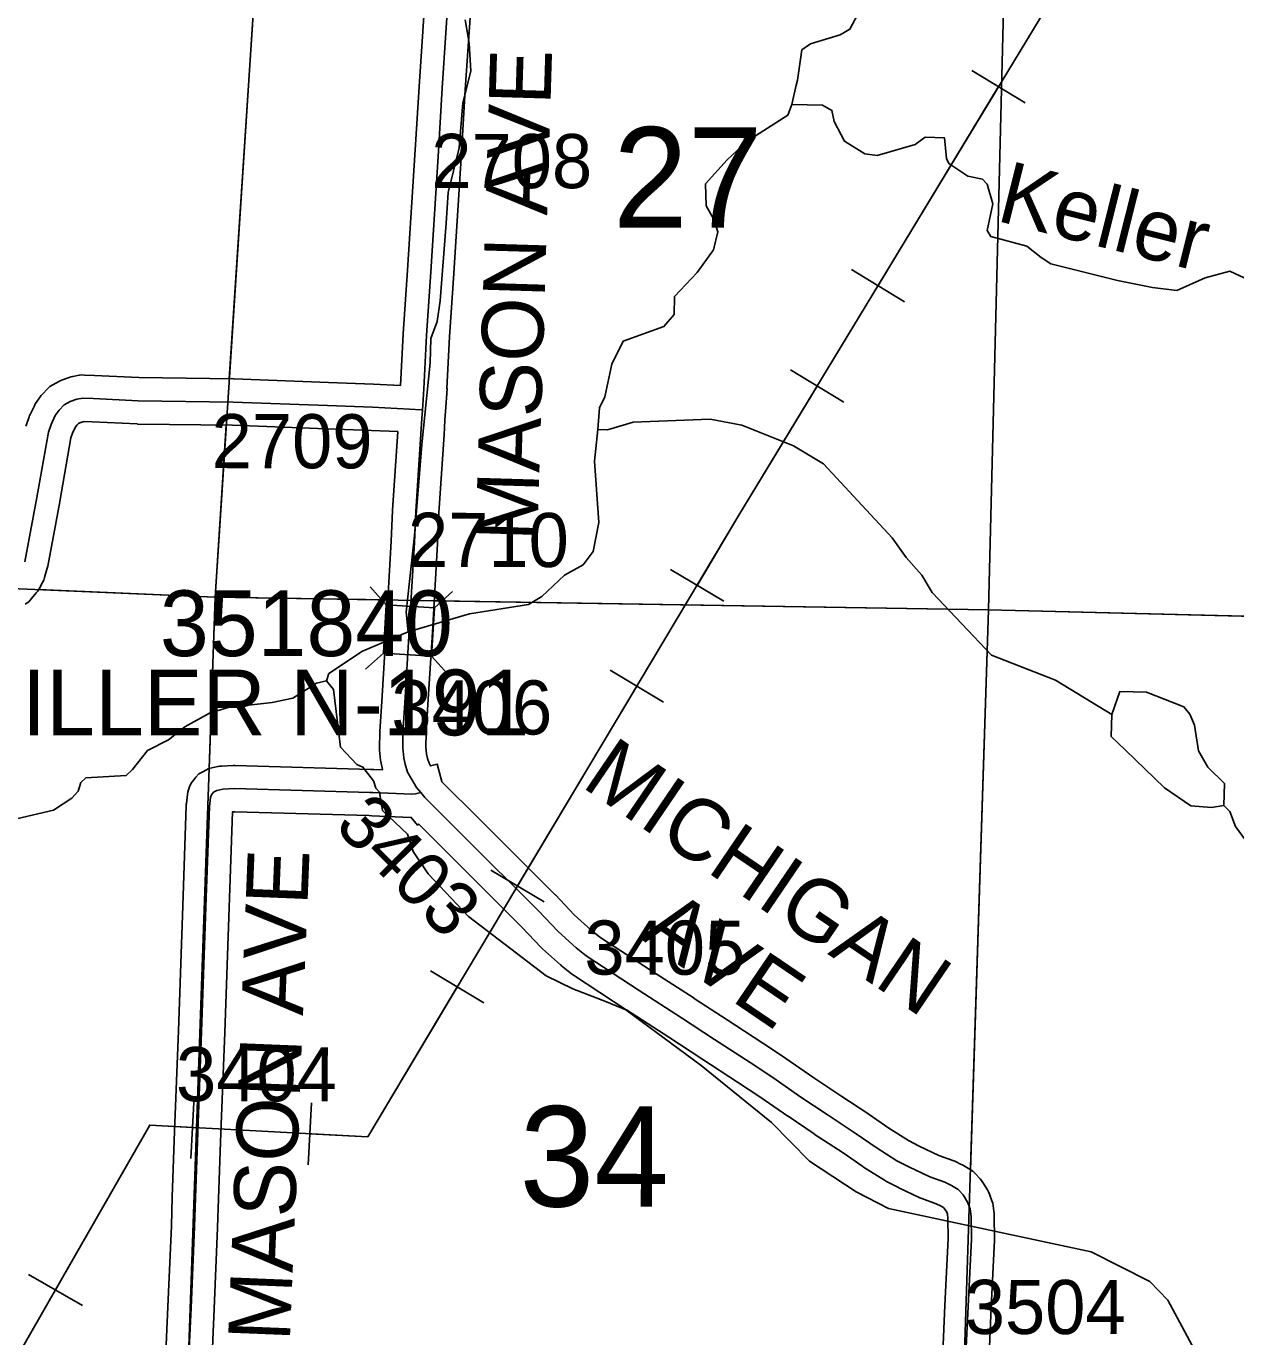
# Model space of a CAD drawing. Extents: x -157.2 to -99.3, y 12.2 to 46.2.
# Drawn here: x -120.334 to -118.769, y 22.272 to 23.968 of the extents above; entities that cross this region are included whole.
import ezdxf

# ---------------------------------------------------------------- set-up
doc = ezdxf.new("R2010")
doc.units = 0
for name, color, linetype in [('tdCoHydroRiver', 7, 'Continuous'), ('tdCoHydroTxtLg', 7, 'Continuous'), ('tdCoPipe', 7, 'Continuous'), ('tdCoSecRdNmbr', 7, 'Continuous'), ('tdCoSecRdTxt', 7, 'Continuous'), ('tdCoSecRteBand', 7, 'Continuous'), ('tdCoSecRteCL', 7, 'Continuous'), ('tdCoSectLine', 7, 'Continuous'), ('tdCoSectLinePart', 7, 'Continuous'), ('tdCoSectNmbr', 7, 'Continuous'), ('tdCoStrucSec', 7, 'Continuous'), ('tdCoStrucSecCoName', 7, 'Continuous'), ('tdCoStrucSecFHWANum', 7, 'Continuous'), ('tdCoSurfEarth', 7, 'Continuous'), ('tdCoSurfGravel', 7, 'Continuous')]:
    doc.layers.add(name, color=color, linetype=linetype)

msp = doc.modelspace()

# ---------------------------------------------------------------- linework, layer by layer
at = {"layer": 'tdCoHydroRiver'}
for points in [[(-119.7664, 23.9758), (-119.7623, 23.9536), (-119.7609, 23.9456), (-119.7587, 23.9093), (-119.7693, 23.8685), (-119.774, 23.8103), (-119.7883, 23.7523), (-119.7909, 23.7129), (-119.7984, 23.6121), (-119.8023, 23.5854), (-119.8108, 23.5635), (-119.8116, 23.532), (-119.8224, 23.4266), (-119.8319, 23.3085), (-119.8425, 23.2093), (-119.84, 23.184)], [(-119.3433, 23.8664), (-119.3379, 23.8915), (-119.3361, 23.8977), (-119.3303, 23.937), (-119.3191, 23.9446), (-119.2809, 23.9562), (-119.2681, 23.9637), (-119.2548, 23.9886)], [(-119.5946, 23.4456), (-119.5923, 23.4739), (-119.5856, 23.488), (-119.5765, 23.5303), (-119.5615, 23.5599), (-119.5089, 23.579), (-119.4959, 23.5944), (-119.4952, 23.618), (-119.466, 23.6488), (-119.4447, 23.6782), (-119.4393, 23.7017), (-119.4451, 23.7192), (-119.4542, 23.7353), (-119.455, 23.7637), (-119.4273, 23.7945), (-119.4014, 23.819), (-119.3484, 23.8523), (-119.3433, 23.8664)], [(-119.3433, 23.8664), (-119.3039, 23.8653), (-119.2914, 23.8587), (-119.2887, 23.8444), (-119.2752, 23.8188), (-119.2488, 23.8023), (-119.2331, 23.8003), (-119.1838, 23.8147), (-119.1709, 23.8238), (-119.1457, 23.8231), (-119.1432, 23.7962), (-119.1402, 23.7898), (-119.1154, 23.7734), (-119.0966, 23.7697), (-119.0905, 23.7632), (-119.0833, 23.7378), (-119.0905, 23.7033), (-119.086, 23.6953), (-119.039, 23.6829), (-119.0205, 23.6682), (-119.0081, 23.66), (-118.9219, 23.6387), (-118.8764, 23.6296), (-118.8449, 23.6256), (-118.8082, 23.6419), (-118.7764, 23.6505), (-118.7514, 23.6388)], [(-119.5946, 23.4456), (-119.582, 23.4452), (-119.5486, 23.4554), (-119.4491, 23.459), (-119.4083, 23.4516), (-119.3411, 23.4245), (-119.3023, 23.4013), (-119.2134, 23.3058), (-119.1952, 23.28), (-119.1753, 23.2574), (-119.1617, 23.235), (-119.085, 23.154), (-119.0022, 23.1217), (-118.9293, 23.0771)], [(-119.84, 23.184), (-119.7605, 23.2071), (-119.6844, 23.2192), (-119.6668, 23.2298), (-119.6376, 23.2574), (-119.6136, 23.2709), (-119.6005, 23.2879), (-119.5932, 23.3256), (-119.5989, 23.4047), (-119.5946, 23.4456)], [(-119.9459, 23.1206), (-119.9425, 23.13), (-119.8991, 23.1588), (-119.84, 23.184)], [(-120.3469, 22.9422), (-120.2992, 22.9535), (-120.2751, 22.9687), (-120.267, 22.9779), (-120.2635, 22.9889), (-120.2571, 22.995), (-120.2049, 22.9983), (-120.1968, 23.006), (-120.1772, 23.0307), (-120.15, 23.0441), (-120.129, 23.0609), (-120.097, 23.079), (-120.0731, 23.0862), (-120.0161, 23.0926), (-119.9891, 23.0981), (-119.9586, 23.1178), (-119.9459, 23.1206)], [(-119.9459, 23.1206), (-119.9368, 23.1093), (-119.9277, 23.0349), (-119.9063, 23.0122), (-119.8985, 23.0089), (-119.8848, 22.9911), (-119.8819, 22.9816), (-119.8773, 22.9767), (-119.8732, 22.953), (-119.8409, 22.9221), (-119.8336, 22.8998), (-119.8139, 22.8709), (-119.7617, 22.8158), (-119.6612, 22.7389), (-119.627, 22.7222), (-119.5833, 22.7052), (-119.5583, 22.695), (-119.4608, 22.6229), (-119.3697, 22.5494), (-119.3206, 22.4992), (-119.2601, 22.4597), (-119.2181, 22.438), (-118.9561, 22.3819), (-118.8798, 22.3436), (-118.8568, 22.3193), (-118.8163, 22.244)], [(-118.9293, 23.0771), (-118.919, 23.1068), (-118.8843, 23.1059), (-118.8359, 23.0872), (-118.8283, 23.0775), (-118.8224, 23.0632)], [(-118.9293, 23.0771), (-118.9301, 23.0487), (-118.9116, 23.0309), (-118.8609, 22.9821), (-118.8268, 22.9591), (-118.8, 22.9568), (-118.7842, 22.9595)], [(-118.8224, 23.0632), (-118.817, 23.0299), (-118.8049, 23.009), (-118.7834, 22.9879), (-118.7842, 22.9595)], [(-118.7842, 22.9595), (-118.7765, 22.9514), (-118.7691, 22.9323), (-118.7387, 22.8904), (-118.7205, 22.8615)]]:
    msp.add_lwpolyline(points, dxfattribs=at)
at = {"layer": 'tdCoPipe'}
for p, q in [((-119.0413, 23.8685), (-119.1102, 23.9102)), ((-119.1974, 23.611), (-119.2662, 23.6527)), ((-119.2762, 23.481), (-119.3451, 23.5228)), ((-119.4316, 23.2235), (-119.5006, 23.2647)), ((-119.5095, 23.093), (-119.5787, 23.1343)), ((-119.6639, 22.8345), (-119.733, 22.8758)), ((-119.7419, 22.704), (-119.8111, 22.7453)), ((-120.1213, 22.5026), (-120.1169, 22.583)), ((-119.9694, 22.4944), (-119.9651, 22.5747)), ((-120.2617, 22.3126), (-120.3315, 22.3527))]:
    msp.add_line(p, q, dxfattribs=at)
for points in [[(-124.0353, 16.3312), (-123.8056, 16.6129), (-123.8733, 16.7488), (-123.4837, 17.3225), (-123.4833, 17.5199), (-123.2646, 17.5267), (-122.9825, 18.1837), (-122.7693, 18.2106), (-122.1979, 19.4386), (-121.9414, 19.4402), (-121.6562, 19.8258), (-121.7381, 19.9581), (-121.3625, 20.4724), (-121.1623, 20.4678), (-120.8503, 21.3672), (-120.1744, 22.5458), (-119.8924, 22.5306), (-119.4133, 23.3327), (-118.333, 25.1143)], [(-119.2318, 23.6319), (-119.0757, 23.8894)], [(-119.4661, 23.2441), (-119.4133, 23.3327), (-119.3106, 23.5019)], [(-119.6985, 22.8552), (-119.5441, 23.1136)], [(-119.9673, 22.5346), (-119.8924, 22.5306), (-119.7765, 22.7246)], [(-120.2966, 22.3327), (-120.1744, 22.5458), (-120.1191, 22.5428)]]:
    msp.add_lwpolyline(points, dxfattribs=at)
at = {"layer": 'tdCoSecRteBand'}
for points in [[(-120.3348, 23.4501), (-120.334, 23.4524), (-120.3305, 23.4623), (-120.33, 23.4638), (-120.3293, 23.4653), (-120.3238, 23.4766), (-120.3227, 23.479), (-120.3212, 23.4811), (-120.3162, 23.488), (-120.315, 23.4898), (-120.3134, 23.4914), (-120.3068, 23.4983), (-120.3037, 23.5015), (-120.2999, 23.5037), (-120.292, 23.5081), (-120.2897, 23.5094), (-120.2873, 23.5102), (-120.2789, 23.5132), (-120.2765, 23.514), (-120.2741, 23.5145), (-120.2657, 23.5159), (-120.2623, 23.5165), (-120.2588, 23.5163), (-120.2459, 23.5156), (-120.1886, 23.5129), (-120.066, 23.5112), (-120.0657, 23.5112), (-120.0653, 23.5112), (-119.9433, 23.5068), (-119.9432, 23.5068), (-119.9432, 23.5068), (-119.885, 23.5045), (-119.8849, 23.5045), (-119.8848, 23.5045), (-119.8497, 23.5029), (-119.8464, 23.569), (-119.8464, 23.5693), (-119.8464, 23.5696), (-119.8407, 23.6518), (-119.8308, 23.8076), (-119.8259, 23.8892), (-119.8259, 23.8893), (-119.8259, 23.8894), (-119.8163, 24.0328)], [(-119.7564, 24.0289), (-119.766, 23.8854), (-119.7709, 23.8039), (-119.7709, 23.8039), (-119.771, 23.8038), (-119.7808, 23.648), (-119.7808, 23.6479), (-119.7808, 23.6478), (-119.7865, 23.5657), (-119.7898, 23.499), (-119.7898, 23.499), (-119.7898, 23.4986), (-119.7894, 23.4985), (-119.7917, 23.4689), (-119.7924, 23.458), (-119.7924, 23.458), (-119.7924, 23.458), (-119.7924, 23.4579), (-119.7936, 23.4391), (-119.7936, 23.4391), (-119.8003, 23.338), (-119.802, 23.2984), (-119.802, 23.2982), (-119.802, 23.2979), (-119.8087, 23.1838), (-119.8087, 23.1837), (-119.8087, 23.1837), (-119.8144, 23.0902), (-119.8144, 23.0902), (-119.8144, 23.0901), (-119.8168, 23.0519), (-119.817, 23.0351), (-119.8161, 23.0259), (-119.8148, 23.0203), (-119.813, 23.0143), (-119.811, 23.0106), (-119.8024, 23.0129), (-119.7964, 22.9902), (-119.7962, 22.9899), (-119.7486, 22.9424), (-119.65, 22.8443), (-119.6497, 22.8439), (-119.6494, 22.8436), (-119.6251, 22.8179), (-119.6031, 22.7982), (-119.5918, 22.7891), (-119.5249, 22.7453), (-119.4699, 22.7099), (-119.4699, 22.7098), (-119.4699, 22.7098), (-119.427, 22.6819), (-119.4269, 22.6819), (-119.4269, 22.6819), (-119.381, 22.6518), (-119.3517, 22.6326), (-119.3513, 22.6323), (-119.351, 22.6321), (-119.3147, 22.6068), (-119.2812, 22.5844), (-119.2438, 22.5598), (-119.2436, 22.5596), (-119.2434, 22.5595), (-119.2179, 22.542), (-119.1924, 22.5258), (-119.1785, 22.5187), (-119.1533, 22.5067), (-119.1349, 22.5), (-119.1336, 22.4996), (-119.1324, 22.499), (-119.124, 22.495), (-119.1226, 22.4944), (-119.1213, 22.4936), (-119.1127, 22.4884), (-119.1091, 22.4862), (-119.1062, 22.4831), (-119.0998, 22.4762), (-119.0977, 22.474), (-119.0962, 22.4715), (-119.0903, 22.4619), (-119.0887, 22.4594), (-119.0877, 22.4566), (-119.0845, 22.448), (-119.0833, 22.4447), (-119.0828, 22.4413), (-119.0816, 22.4314), (-119.0814, 22.4298), (-119.0814, 22.4282), (-119.0809, 22.3988), (-119.0809, 22.3978), (-119.0809, 22.3968), (-119.0854, 22.3099), (-119.0881, 22.2488)], [(-120.1545, 22.2323), (-120.151, 22.3109), (-120.1465, 22.4155), (-120.1453, 22.4526), (-120.1453, 22.4526), (-120.1453, 22.4526), (-120.1423, 22.538), (-120.1423, 22.538), (-120.1423, 22.5381), (-120.1374, 22.6677), (-120.1317, 22.8295), (-120.1273, 22.9592), (-120.1272, 22.9606), (-120.1271, 22.9619), (-120.1256, 22.9735), (-120.1252, 22.9767), (-120.1241, 22.9798), (-120.1229, 22.9833), (-120.121, 22.9884), (-120.1175, 22.9926), (-120.1148, 22.9958), (-120.111, 23.0002), (-120.1059, 23.0029), (-120.1017, 23.0051), (-120.0981, 23.007), (-120.0941, 23.0079), (-120.0862, 23.0096), (-120.084, 23.0101), (-120.0818, 23.0103), (-120.0667, 23.0112), (-120.0653, 23.0113), (-120.0639, 23.0113), (-119.8885, 23.0061), (-119.8884, 23.0061), (-119.8882, 23.0061), (-119.8844, 23.006), (-119.8729, 23.0055), (-119.873, 23.0058), (-119.875, 23.0141), (-119.8754, 23.0161), (-119.8756, 23.0181), (-119.8769, 23.031), (-119.877, 23.0326), (-119.877, 23.0342), (-119.8768, 23.0535), (-119.8767, 23.0542), (-119.8767, 23.055), (-119.8742, 23.0939), (-119.8686, 23.1873), (-119.8619, 23.3012), (-119.8602, 23.3409), (-119.8602, 23.3413), (-119.8602, 23.3416), (-119.8535, 23.443), (-119.8874, 23.4446), (-119.9455, 23.4468), (-120.0672, 23.4512), (-120.1899, 23.4529), (-120.1904, 23.4529), (-120.1909, 23.453), (-120.2488, 23.4557), (-120.249, 23.4557), (-120.2491, 23.4557), (-120.2587, 23.4562), (-120.2612, 23.4558), (-120.2648, 23.4545), (-120.2666, 23.4535), (-120.2687, 23.4514), (-120.2708, 23.4484), (-120.2744, 23.4409), (-120.2765, 23.4349), (-120.2909, 23.3527), (-120.2909, 23.3526), (-120.2909, 23.3524), (-120.3065, 23.2691), (-120.3067, 23.2677), (-120.3071, 23.2663), (-120.3106, 23.2542), (-120.3115, 23.2509), (-120.3132, 23.2479), (-120.3181, 23.239), (-120.3195, 23.2366), (-120.3213, 23.2344), (-120.3275, 23.227), (-120.331, 23.2228), (-120.3358, 23.22)], [(-119.148, 22.2518), (-119.1453, 22.3126), (-119.1453, 22.3127), (-119.1453, 22.3128), (-119.1409, 22.3989), (-119.1413, 22.4256), (-119.1419, 22.4304), (-119.1429, 22.433), (-119.1457, 22.4376), (-119.1472, 22.4392), (-119.1509, 22.4414), (-119.1567, 22.4441), (-119.1751, 22.4508), (-119.1765, 22.4513), (-119.1778, 22.4519), (-119.2047, 22.4647), (-119.205, 22.4649), (-119.2054, 22.4651), (-119.2209, 22.4729), (-119.2222, 22.4736), (-119.2234, 22.4744), (-119.2505, 22.4916), (-119.251, 22.4919), (-119.2514, 22.4922), (-119.2771, 22.5098), (-119.3143, 22.5343), (-119.3144, 22.5344), (-119.3145, 22.5345), (-119.3483, 22.5572), (-119.3485, 22.5573), (-119.3487, 22.5574), (-119.3849, 22.5826), (-119.4139, 22.6016), (-119.4139, 22.6016), (-119.4139, 22.6016), (-119.4597, 22.6317), (-119.5025, 22.6595), (-119.5575, 22.695), (-119.5576, 22.695), (-119.5576, 22.695), (-119.6259, 22.7397), (-119.6272, 22.7405), (-119.6284, 22.7415), (-119.6415, 22.7521), (-119.6421, 22.7526), (-119.6426, 22.753), (-119.666, 22.774), (-119.667, 22.7748), (-119.6678, 22.7758), (-119.6927, 22.8021), (-119.791, 22.8999), (-119.791, 22.8999), (-119.791, 22.8999), (-119.8263, 22.9352), (-119.8278, 22.934), (-119.836, 22.9439), (-119.8369, 22.9439), (-119.8868, 22.946), (-119.8905, 22.9462), (-120.0642, 22.9513), (-120.0675, 22.9511), (-120.0718, 22.8274), (-120.0718, 22.8274), (-120.0718, 22.8274), (-120.0774, 22.6656), (-120.0774, 22.6655), (-120.0774, 22.6655), (-120.0824, 22.5358), (-120.0853, 22.4506), (-120.0866, 22.4134), (-120.0866, 22.4132), (-120.0866, 22.4131), (-120.091, 22.3083), (-120.091, 22.3082), (-120.091, 22.3082), (-120.0947, 22.2276)]]:
    msp.add_lwpolyline(points, dxfattribs=at)
at = {"layer": 'tdCoSecRteCL'}
for points in [[(-119.8216, 23.471), (-119.8199, 23.4982), (-119.8164, 23.5675), (-119.8108, 23.6499), (-119.8009, 23.8057), (-119.796, 23.8873), (-119.7863, 24.0309), (-119.7794, 24.1463), (-119.7775, 24.1919), (-119.7774, 24.1927)], [(-120.336, 23.2746), (-120.3204, 23.3579), (-120.3056, 23.4425), (-120.3022, 23.4524), (-120.2968, 23.4637), (-120.2918, 23.4706), (-120.2852, 23.4775), (-120.2773, 23.482), (-120.2689, 23.4849), (-120.2605, 23.4864), (-120.2474, 23.4857), (-120.1895, 23.4829), (-120.0664, 23.4812), (-119.9444, 23.4768), (-119.8862, 23.4746), (-119.8383, 23.4723), (-119.8231, 23.4711), (-119.8216, 23.471)], [(-119.8238, 22.9762), (-119.829, 22.9825), (-119.8354, 22.9929), (-119.8408, 23.0025), (-119.8438, 23.0126), (-119.8458, 23.021), (-119.847, 23.0338), (-119.8468, 23.0531), (-119.8443, 23.092), (-119.8386, 23.1855), (-119.832, 23.2997), (-119.8302, 23.3396), (-119.8223, 23.46), (-119.8216, 23.471)], [(-120.1246, 22.229), (-120.121, 22.3096), (-120.1165, 22.4144), (-120.1153, 22.4516), (-120.1124, 22.5369), (-120.1074, 22.6666), (-120.1018, 22.8284), (-120.0973, 22.9581), (-120.0958, 22.9697), (-120.0946, 22.9732), (-120.0919, 22.9764), (-120.0877, 22.9786), (-120.0798, 22.9803), (-120.0648, 22.9813), (-119.8894, 22.9761), (-119.8856, 22.976), (-119.8357, 22.9739), (-119.8305, 22.9744), (-119.8238, 22.9762)], [(-119.118, 22.2501), (-119.1153, 22.3113), (-119.1109, 22.3983), (-119.1114, 22.4277), (-119.1126, 22.4375), (-119.1158, 22.4462), (-119.1217, 22.4558), (-119.1281, 22.4627), (-119.1368, 22.4679), (-119.1452, 22.4718), (-119.1649, 22.479), (-119.1918, 22.4918), (-119.2073, 22.4997), (-119.2344, 22.517), (-119.2603, 22.5347), (-119.2978, 22.5594), (-119.3316, 22.5821), (-119.3681, 22.6075), (-119.3974, 22.6267), (-119.4433, 22.6568), (-119.4862, 22.6846), (-119.5412, 22.7202), (-119.6095, 22.7648), (-119.6226, 22.7754), (-119.646, 22.7964), (-119.6712, 22.823), (-119.7698, 22.9211), (-119.8184, 22.9697), (-119.8238, 22.9762)]]:
    msp.add_lwpolyline(points, dxfattribs=at)
at = {"layer": 'tdCoSectLine'}
for points in [[(-120.0899, 23.2289), (-120.0242, 24.2353)], [(-119.0888, 23.2125), (-119.0638, 24.2142)], [(-121.0745, 23.2706), (-120.0899, 23.2289)], [(-120.0899, 23.2289), (-120.1253, 22.2221)], [(-120.0899, 23.2289), (-119.0888, 23.2125)], [(-119.121, 22.2109), (-119.0888, 23.2125)], [(-119.0888, 23.2125), (-118.1059, 23.1877), (-118.0895, 23.1894)]]:
    msp.add_lwpolyline(points, dxfattribs=at)
at = {"layer": 'tdCoSectLinePart'}
for points in [[(-119.0888, 23.2125), (-119.0638, 24.2142)], [(-120.0715, 23.5113), (-120.0261, 24.2055)], [(-120.0899, 23.2289), (-120.0754, 23.4513)], [(-120.3188, 23.2386), (-120.0899, 23.2289)], [(-120.0899, 23.2289), (-120.0977, 23.0068)], [(-120.0899, 23.2289), (-119.8669, 23.2253)], [(-119.8069, 23.2243), (-119.0888, 23.2125)], [(-119.1121, 22.4875), (-119.0888, 23.2125)], [(-119.0888, 23.2125), (-118.652, 23.2015)]]:
    msp.add_lwpolyline(points, dxfattribs=at)
at = {"layer": 'tdCoStrucSec'}
for p, q in [((-119.8684, 23.2189), (-119.8892, 23.2422)), ((-119.8059, 23.2152), (-119.7825, 23.236)), ((-119.8721, 23.1564), (-119.8954, 23.1356)), ((-119.8096, 23.1527), (-119.7888, 23.1293))]:
    msp.add_line(p, q, dxfattribs=at)
msp.add_lwpolyline([(-119.8721, 23.1564), (-119.8684, 23.2189), (-119.8059, 23.2152), (-119.8096, 23.1527)], close=True, dxfattribs=at)
at = {"layer": 'tdCoSurfEarth'}
msp.add_lwpolyline([(-120.1246, 22.229), (-120.121, 22.3096), (-120.1165, 22.4144), (-120.1153, 22.4516), (-120.1124, 22.5369), (-120.1074, 22.6666), (-120.1018, 22.8284), (-120.0973, 22.9581), (-120.0958, 22.9697), (-120.0946, 22.9732), (-120.0919, 22.9764), (-120.0877, 22.9786), (-120.0798, 22.9803), (-120.0648, 22.9813), (-119.8894, 22.9761), (-119.8856, 22.976)], dxfattribs=at)
at = {"layer": 'tdCoSurfGravel'}
for points in [[(-119.8216, 23.471), (-119.8199, 23.4982), (-119.8164, 23.5675), (-119.8108, 23.6499), (-119.8009, 23.8057), (-119.796, 23.8873), (-119.7863, 24.0309), (-119.7794, 24.1463), (-119.7775, 24.1919), (-119.7774, 24.1927), (-119.7804, 24.2003), (-119.7826, 24.2047), (-119.7858, 24.2099), (-119.7888, 24.2148), (-119.7928, 24.2195), (-119.7969, 24.223), (-119.8004, 24.225), (-119.8056, 24.2269), (-119.81, 24.2286)], [(-120.336, 23.2746), (-120.3204, 23.3579), (-120.3056, 23.4425), (-120.3022, 23.4524), (-120.2968, 23.4637), (-120.2918, 23.4706), (-120.2852, 23.4775), (-120.2773, 23.482), (-120.2689, 23.4849), (-120.2605, 23.4864), (-120.2474, 23.4857), (-120.1895, 23.4829), (-120.0664, 23.4812), (-119.9444, 23.4768), (-119.8862, 23.4746), (-119.8383, 23.4723), (-119.8231, 23.4711), (-119.8216, 23.471)], [(-119.8856, 22.976), (-119.8357, 22.9739), (-119.8305, 22.9744), (-119.8238, 22.9762), (-119.829, 22.9825), (-119.8354, 22.9929), (-119.8408, 23.0025), (-119.8438, 23.0126), (-119.8458, 23.021), (-119.847, 23.0338), (-119.8468, 23.0531), (-119.8443, 23.092), (-119.8386, 23.1855), (-119.832, 23.2997), (-119.8302, 23.3396), (-119.8223, 23.46), (-119.8216, 23.471)], [(-119.118, 22.2501), (-119.1153, 22.3113), (-119.1109, 22.3983), (-119.1114, 22.4277), (-119.1126, 22.4375), (-119.1158, 22.4462), (-119.1217, 22.4558), (-119.1281, 22.4627), (-119.1368, 22.4679), (-119.1452, 22.4718), (-119.1649, 22.479), (-119.1918, 22.4918), (-119.2073, 22.4997), (-119.2344, 22.517), (-119.2603, 22.5347), (-119.2978, 22.5594), (-119.3316, 22.5821), (-119.3681, 22.6075), (-119.3974, 22.6267), (-119.4433, 22.6568), (-119.4862, 22.6846), (-119.5412, 22.7202), (-119.6095, 22.7648), (-119.6226, 22.7754), (-119.646, 22.7964), (-119.6712, 22.823), (-119.7698, 22.9211), (-119.8184, 22.9697), (-119.8238, 22.9762)]]:
    msp.add_lwpolyline(points, dxfattribs=at)

# ---------------------------------------------------------------- texts
at = {"layer": 'tdCoHydroTxtLg'}
msp.add_text('Keller', height=0.08, rotation=345.9253, dxfattribs=at).set_placement((-119.0805, 23.7162))
at = {"layer": 'tdCoSecRdNmbr'}
for s, rotation, p in [('2708', 359.9087, (-119.8101, 23.7583)), ('2709', 359.9085, (-120.0944, 23.3958)), ('2710', 359.9087, (-119.8403, 23.2681)), ('3406', 359.9087, (-119.8618, 23.0515)), ('3403', 314.909, (-119.9371, 22.9312)), ('3405', 359.9089, (-119.612, 22.7406)), ('3404', 359.9085, (-120.1405, 22.5769)), ('3504', 359.9093, (-119.1196, 22.2757))]:
    msp.add_text(s, height=0.07, rotation=rotation, dxfattribs=at).set_placement(p)
at = {"layer": 'tdCoSecRdTxt'}
for s, rotation, p in [('MASON AVE', 88.2648, (-119.6729, 23.3006)), ('MICHIGAN', 325.8105, (-119.6174, 22.9846)), ('MASON AVE', 87.6861, (-119.9932, 22.2653)), ('AVE', 325.8105, (-119.5415, 22.788))]:
    msp.add_text(s, height=0.08, rotation=rotation, dxfattribs=at).set_placement(p)
at = {"layer": 'tdCoSectNmbr'}
for s, p in [('27', (-119.5748, 23.7071)), ('34', (-119.6959, 22.4405))]:
    msp.add_text(s, height=0.13, rotation=359.9088, dxfattribs=at).set_placement(p)
at = {"layer": 'tdCoStrucSecCoName'}
msp.add_text('MILLER N-191', height=0.085, dxfattribs=at).set_placement((-120.4348, 23.0501))
at = {"layer": 'tdCoStrucSecFHWANum'}
msp.add_text('351840', height=0.085, dxfattribs=at).set_placement((-120.1613, 23.1526))

doc.saveas('drawing.dxf')
